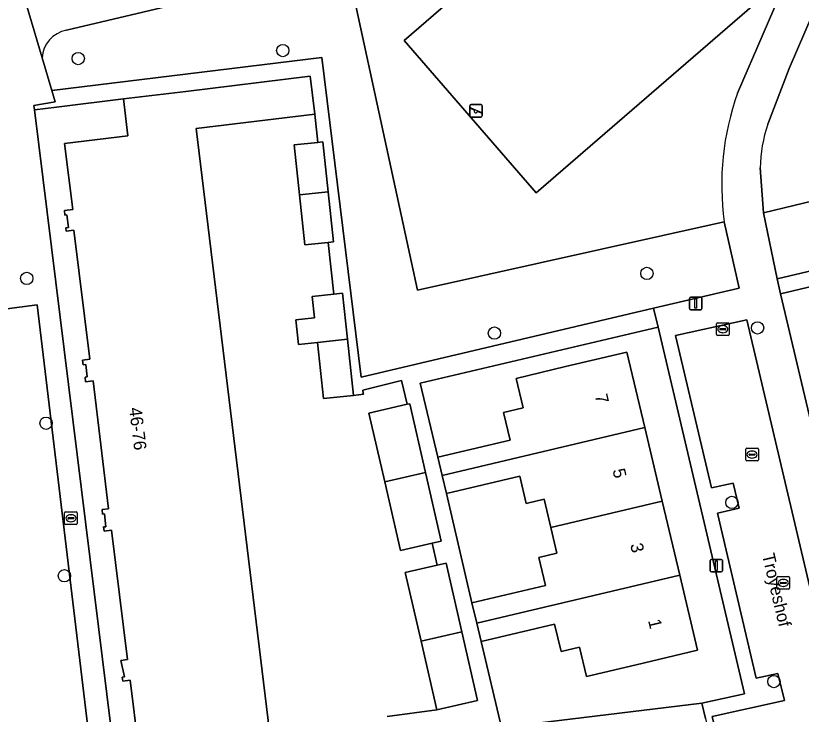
# Model space of a CAD drawing. Extents: x 158472 to 159562, y 388525 to 389606.
# Drawn here: x 159109.3 to 159171.7, y 388577.2 to 388632.6 of the extents above; entities that cross this region are included whole.
import ezdxf

# ---------------------------------------------------------------- set-up
doc = ezdxf.new("R2010")
doc.units = 0
for name, color, linetype in [('IMGEO_Boom', 7, 'Continuous'), ('IMGEO_Brandkraan', 7, 'Continuous'), ('IMGEO_Erf', 7, 'Continuous'), ('IMGEO_Groenvoorziening', 7, 'Continuous'), ('IMGEO_Kolk', 7, 'Continuous'), ('IMGEO_Lichtmast', 7, 'Continuous'), ('IMGEO_Openbare_ruimte_label', 7, 'Continuous'), ('IMGEO_Pand', 7, 'Continuous'), ('IMGEO_Pand_nummerreeks', 7, 'Continuous'), ('IMGEO_Parkeervlak_open', 7, 'Continuous'), ('IMGEO_Rijbaan_lokaal_open', 7, 'Continuous'), ('IMGEO_Speelvoorziening', 7, 'Continuous'), ('IMGEO_Voetpad_halfverhard', 7, 'Continuous'), ('IMGEO_Voetpad_open', 7, 'Continuous')]:
    doc.layers.add(name, color=color, linetype=linetype)

msp = doc.modelspace()

# ---------------------------------------------------------------- linework, layer by layer
at = {"layer": 'IMGEO_Boom'}
for centre in [(159130.539, 388629.869), (159114.302, 388629.233), (159110.215, 388611.78), (159159.448, 388612.176), (159147.337, 388607.433), (159168.228, 388607.851), (159111.746, 388600.281), (159166.197, 388593.989), (159113.201, 388588.168), (159169.525, 388579.773)]:
    msp.add_circle(centre, 0.489, dxfattribs=at)
at = {"layer": 'IMGEO_Brandkraan'}
for p, q in [((159113.225, 388592.313), (159113.225, 388593.165)), ((159113.3, 388593.239), (159114.152, 388593.239)), ((159113.713, 388593.019), (159113.738, 388593.019)), ((159114.226, 388593.165), (159114.226, 388592.313)), ((159113.484, 388592.733), (159113.484, 388592.745)), ((159113.922, 388592.696), (159113.524, 388592.696)), ((159113.527, 388592.782), (159113.925, 388592.782)), ((159113.736, 388592.459), (159113.711, 388592.459)), ((159113.968, 388592.745), (159113.968, 388592.733)), ((159114.152, 388592.239), (159113.3, 388592.239))]:
    msp.add_line(p, q, dxfattribs=at)
for points in [[(159113.225, 388592.313), (159113.225, 388593.165)], [(159113.3, 388593.239), (159114.152, 388593.239)], [(159114.226, 388593.165), (159114.226, 388592.313)], [(159114.152, 388592.239), (159113.3, 388592.239)]]:
    msp.add_lwpolyline(points, dxfattribs=at)
for centre, radius, start, end in [((159113.302, 388593.163), 0.0765, 91.55205, 178.44795), ((159113.302, 388593.163), 0.0765, 91.55205, 178.44795), ((159114.15, 388593.163), 0.0765, 1.55205, 88.44795), ((159114.15, 388593.163), 0.0765, 1.55205, 88.44795), ((159113.302, 388592.315), 0.0765, 181.55205, 268.44795), ((159113.302, 388592.315), 0.0765, 181.55205, 268.44795), ((159113.524, 388592.742), 0.0403, 85.87752, 175.75265), ((159113.521, 388592.732), 0.0366, 178.93798, 274.71019), ((159113.925, 388592.739), 0.043, 264.86636, 352.45326), ((159113.929, 388592.744), 0.0386, 1.73085, 96.63898), ((159114.15, 388592.315), 0.0765, 271.55205, 358.44795), ((159114.15, 388592.315), 0.0765, 271.55205, 358.44795)]:
    msp.add_arc(centre, radius, start, end, dxfattribs=at)
for centre, major_axis, ratio, start_param, end_param in [((159113.712, 388592.739), (-0.387, 0.002), 0.722429, 4.712389, 7.853982), ((159113.737, 388592.739), (-0.39, 0.002), 0.717154, 1.570796, 4.712389)]:
    msp.add_ellipse(centre, major_axis=major_axis, ratio=ratio, start_param=start_param, end_param=end_param, dxfattribs=at)
at = {"layer": 'IMGEO_Erf'}
for points in [[(159119.076, 388574.547), (159118.428, 388579.873), (159117.831, 388579.8), (159117.792, 388580.117), (159117.971, 388580.139), (159117.698, 388581.449), (159118.202, 388581.51), (159116.953, 388591.777), (159116.356, 388591.704), (159116.315, 388592.041), (159116.501, 388592.063), (159116.376, 388593.088), (159116.237, 388593.071), (159116.195, 388593.417), (159116.717, 388593.481), (159115.481, 388603.636), (159114.886, 388603.564), (159114.841, 388603.939), (159115.016, 388603.96), (159114.896, 388604.947), (159114.69, 388604.922), (159114.644, 388605.295), (159115.211, 388605.364), (159113.966, 388615.594), (159113.355, 388615.52), (159113.324, 388615.781), (159113.532, 388615.807), (159113.408, 388616.824), (159113.246, 388616.804), (159113.202, 388617.169), (159113.863, 388617.249), (159113.226, 388622.491), (159118.243, 388623.101), (159117.888, 388626.023), (159112.591, 388625.367), (159110.83, 388625.149), (159118.272, 388565.079)], [(159138.819, 388577.008), (159142.766, 388577.513), (159141.515, 388582.965), (159140.265, 388588.417), (159142.801, 388588.999), (159142.398, 388590.757), (159139.881, 388590.18), (159138.63, 388595.633), (159137.38, 388601.085), (159140.415, 388601.781), (159139.955, 388603.663), (159136.893, 388602.913), (159136.922, 388602.677), (159136.935, 388602.577), (159136.145, 388602.493), (159133.766, 388602.239), (159133.291, 388606.688), (159131.795, 388606.528), (159131.587, 388608.481), (159133.048, 388608.638), (159132.867, 388610.339), (159134.589, 388610.523), (159134.156, 388614.64), (159132.29, 388614.444), (159131.874, 388618.412), (159131.457, 388622.381), (159133.316, 388622.576), (159133.082, 388624.813), (159123.66, 388623.667), (159129.482, 388575.813)]]:
    msp.add_lwpolyline(points, dxfattribs=at)
for points in [[(159203.683, 388600.277), (159202.841, 388604.12), (159204.95, 388604.582), (159204.39, 388607.136), (159202.213, 388606.645), (159201.273, 388610.823), (159200.428, 388614.575), (159202.693, 388615.085), (159201.971, 388618.129), (159170.055, 388610.56), (159177.021, 388581.185), (159177.94, 388581.388), (159177.865, 388581.835), (159208.71, 388589.15), (159208.535, 388589.892), (159206.267, 388589.397), (159205.392, 388593.406), (159207.506, 388593.867), (159206.913, 388596.581), (159204.603, 388596.075)], [(159160.33, 388607.901), (159141.459, 388603.456), (159142.851, 388597.573), (159148.578, 388598.928), (159148.055, 388601.14), (159149.616, 388601.51), (159149.064, 388603.843), (159152.996, 388604.774), (159157.861, 388605.925), (159159.276, 388599.948), (159160.663, 388594.088), (159162.05, 388588.227), (159163.465, 388582.249), (159158.6, 388581.098), (159154.66, 388580.165), (159154.105, 388582.507), (159152.632, 388582.158), (159152.12, 388584.32), (159146.284, 388582.939), (159147.9, 388576.12), (159163.812, 388578.056), (159167.183, 388578.802)], [(159151.825, 388591.995), (159151.292, 388594.247), (159149.865, 388593.909), (159149.351, 388596.08), (159143.53, 388594.702), (159145.555, 388586.018), (159151.4, 388587.401), (159150.873, 388589.628), (159152.305, 388589.967)]]:
    msp.add_lwpolyline(points, close=True, dxfattribs=at)
at = {"layer": 'IMGEO_Groenvoorziening'}
for points in [[(159168.435, 388620.55), (159168.696, 388616.985), (159195.192, 388623.391), (159195.688, 388623.56), (159196.139, 388623.829), (159196.524, 388624.186), (159196.826, 388624.615), (159197.032, 388625.097), (159197.134, 388625.611), (159197.042, 388626.545), (159194.87, 388640.508), (159199.815, 388642.509), (159199.819, 388643.8), (159199.82, 388643.968), (159199.978, 388645.419), (159200.286, 388646.845), (159200.742, 388648.231), (159201.34, 388649.562), (159202.074, 388650.824), (159202.936, 388652.001), (159204.476, 388653.608), (159199.027, 388656.284)], [(159180.948, 388651.854), (159179.641, 388647.749), (159173.233, 388634.233), (159170.745, 388628.434), (159169.045, 388624.022)], [(159166.638, 388626.486), (159170.704, 388635.942), (159150.658, 388618.573), (159140.181, 388630.666), (159159.958, 388647.801), (159159.105, 388647.584)], [(159154.607, 388646.068), (159139.977, 388638.944), (159135.584, 388636.984), (159141.242, 388610.851), (159165.584, 388616.269)], [(159111.437, 388629.297), (159112.201, 388626.693), (159133.628, 388629.312), (159136.768, 388603.925), (159159.973, 388609.415), (159166.772, 388611.015), (159165.584, 388616.269), (159141.242, 388610.851), (159135.584, 388636.984), (159131.998, 388635.896), (159113.367, 388631.474)]]:
    msp.add_lwpolyline(points, dxfattribs=at)
for points in [[(159170.704, 388635.942), (159170.859, 388636.301), (159171.591, 388637.842), (159166.913, 388643.242), (159166.92, 388643.248), (159162.422, 388648.428), (159159.958, 388647.801), (159140.181, 388630.666), (159150.658, 388618.573)], [(159169.776, 388611.735), (159205.64, 388620.22), (159200.073, 388643.862), (159199.819, 388643.8), (159199.815, 388642.509), (159194.87, 388640.508), (159197.042, 388626.545), (159197.134, 388625.611), (159197.032, 388625.097), (159196.826, 388624.615), (159196.524, 388624.186), (159196.139, 388623.829), (159195.688, 388623.56), (159195.192, 388623.391), (159168.696, 388616.985)]]:
    msp.add_lwpolyline(points, close=True, dxfattribs=at)
for centre, radius, start, end in [((159113.767, 388629.175), 2.333, 99.87193, 177.01146), ((159187.09, 388619.213), 21.706, 160.42443, 187.79582), ((159179.912, 388620.323), 11.479, 161.20252, 178.86814)]:
    msp.add_arc(centre, radius, start, end, dxfattribs=at)
at = {"layer": 'IMGEO_Kolk'}
for p, q in [((159164.971, 388607.321), (159164.971, 388608.173)), ((159165.046, 388608.247), (159165.898, 388608.247)), ((159165.459, 388608.027), (159165.484, 388608.027)), ((159165.972, 388608.173), (159165.972, 388607.321)), ((159165.23, 388607.741), (159165.23, 388607.753)), ((159165.668, 388607.704), (159165.27, 388607.704)), ((159165.273, 388607.79), (159165.671, 388607.79)), ((159165.482, 388607.467), (159165.457, 388607.467)), ((159165.714, 388607.753), (159165.714, 388607.741)), ((159165.898, 388607.247), (159165.046, 388607.247)), ((159167.29, 388597.366), (159167.29, 388598.218)), ((159167.365, 388598.292), (159168.217, 388598.292)), ((159167.778, 388598.072), (159167.803, 388598.072)), ((159168.291, 388598.218), (159168.291, 388597.366)), ((159168.217, 388597.292), (159167.365, 388597.292)), ((159167.549, 388597.786), (159167.549, 388597.798)), ((159167.987, 388597.749), (159167.589, 388597.749)), ((159167.592, 388597.835), (159167.99, 388597.835)), ((159167.801, 388597.512), (159167.776, 388597.512)), ((159168.033, 388597.798), (159168.033, 388597.786)), ((159169.771, 388587.178), (159169.771, 388588.03)), ((159169.846, 388588.104), (159170.698, 388588.104)), ((159170.772, 388588.03), (159170.772, 388587.178)), ((159170.03, 388587.598), (159170.03, 388587.61)), ((159170.468, 388587.561), (159170.07, 388587.561)), ((159170.073, 388587.647), (159170.471, 388587.647)), ((159170.282, 388587.324), (159170.257, 388587.324)), ((159170.259, 388587.884), (159170.284, 388587.884)), ((159170.514, 388587.61), (159170.514, 388587.598)), ((159170.698, 388587.104), (159169.846, 388587.104))]:
    msp.add_line(p, q, dxfattribs=at)
for points in [[(159164.971, 388607.321), (159164.971, 388608.173)], [(159165.046, 388608.247), (159165.898, 388608.247)], [(159165.972, 388608.173), (159165.972, 388607.321)], [(159165.898, 388607.247), (159165.046, 388607.247)], [(159167.29, 388597.366), (159167.29, 388598.218)], [(159167.365, 388598.292), (159168.217, 388598.292)], [(159168.291, 388598.218), (159168.291, 388597.366)], [(159168.217, 388597.292), (159167.365, 388597.292)], [(159169.771, 388587.178), (159169.771, 388588.03)], [(159169.846, 388588.104), (159170.698, 388588.104)], [(159170.772, 388588.03), (159170.772, 388587.178)], [(159170.698, 388587.104), (159169.846, 388587.104)]]:
    msp.add_lwpolyline(points, dxfattribs=at)
for centre, radius, start, end in [((159165.048, 388608.171), 0.0765, 91.55205, 178.44795), ((159165.048, 388608.171), 0.0765, 91.55205, 178.44795), ((159165.896, 388608.171), 0.0765, 1.55205, 88.44795), ((159165.896, 388608.171), 0.0765, 1.55205, 88.44795), ((159165.048, 388607.323), 0.0765, 181.55205, 268.44795), ((159165.048, 388607.323), 0.0765, 181.55205, 268.44795), ((159165.27, 388607.75), 0.0403, 85.87752, 175.75265), ((159165.267, 388607.74), 0.0366, 178.93798, 274.71019), ((159165.671, 388607.747), 0.043, 264.86636, 352.45326), ((159165.675, 388607.752), 0.0386, 1.73085, 96.63898), ((159165.896, 388607.323), 0.0765, 271.55205, 358.44795), ((159165.896, 388607.323), 0.0765, 271.55205, 358.44795), ((159167.367, 388598.216), 0.0765, 91.55205, 178.44795), ((159167.367, 388598.216), 0.0765, 91.55205, 178.44795), ((159168.215, 388598.216), 0.0765, 1.55205, 88.44795), ((159168.215, 388598.216), 0.0765, 1.55205, 88.44795), ((159167.367, 388597.368), 0.0765, 181.55205, 268.44795), ((159167.367, 388597.368), 0.0765, 181.55205, 268.44795), ((159167.589, 388597.795), 0.0403, 85.87752, 175.75265), ((159167.586, 388597.785), 0.0366, 178.93798, 274.71019), ((159167.99, 388597.792), 0.043, 264.86636, 352.45326), ((159167.994, 388597.797), 0.0386, 1.73085, 96.63898), ((159168.215, 388597.368), 0.0765, 271.55205, 358.44795), ((159168.215, 388597.368), 0.0765, 271.55205, 358.44795), ((159169.848, 388588.028), 0.0765, 91.55205, 178.44795), ((159169.848, 388588.028), 0.0765, 91.55205, 178.44795), ((159170.696, 388588.028), 0.0765, 1.55205, 88.44795), ((159170.696, 388588.028), 0.0765, 1.55205, 88.44795), ((159170.07, 388587.607), 0.0403, 85.87752, 175.75265), ((159170.067, 388587.597), 0.0366, 178.93798, 274.71019), ((159170.471, 388587.604), 0.043, 264.86636, 352.45326), ((159170.475, 388587.609), 0.0386, 1.73085, 96.63898), ((159169.848, 388587.18), 0.0765, 181.55205, 268.44795), ((159169.848, 388587.18), 0.0765, 181.55205, 268.44795), ((159170.696, 388587.18), 0.0765, 271.55205, 358.44795), ((159170.696, 388587.18), 0.0765, 271.55205, 358.44795)]:
    msp.add_arc(centre, radius, start, end, dxfattribs=at)
for centre, major_axis, ratio, start_param, end_param in [((159165.458, 388607.747), (-0.387, 0.002), 0.722429, 4.712389, 7.853982), ((159165.483, 388607.747), (-0.39, 0.002), 0.717154, 1.570796, 4.712389), ((159167.777, 388597.792), (-0.387, 0.002), 0.722429, 4.712389, 7.853982), ((159167.802, 388597.792), (-0.39, 0.002), 0.717154, 1.570796, 4.712389), ((159170.258, 388587.604), (-0.387, 0.002), 0.722429, 4.712389, 7.853982), ((159170.283, 388587.604), (-0.39, 0.002), 0.717154, 1.570796, 4.712389)]:
    msp.add_ellipse(centre, major_axis=major_axis, ratio=ratio, start_param=start_param, end_param=end_param, dxfattribs=at)
at = {"layer": 'IMGEO_Lichtmast'}
for p, q in [((159162.824, 388609.386), (159162.824, 388610.186)), ((159162.824, 388610.186), (159162.824, 388609.386)), ((159162.924, 388610.286), (159163.714, 388610.286)), ((159163.714, 388610.286), (159162.924, 388610.286)), ((159163.814, 388610.186), (159163.814, 388609.386)), ((159163.814, 388609.386), (159163.814, 388610.186)), ((159163.714, 388609.286), (159162.924, 388609.286)), ((159162.924, 388609.286), (159163.714, 388609.286)), ((159164.463, 388588.573), (159164.463, 388589.373)), ((159164.463, 388589.373), (159164.463, 388588.573)), ((159164.563, 388589.473), (159165.353, 388589.473)), ((159165.353, 388589.473), (159164.563, 388589.473)), ((159165.453, 388589.373), (159165.453, 388588.573)), ((159165.453, 388588.573), (159165.453, 388589.373)), ((159165.353, 388588.473), (159164.563, 388588.473)), ((159164.563, 388588.473), (159165.353, 388588.473))]:
    msp.add_line(p, q, dxfattribs=at)
for points in [[(159163.244, 388610.161), (159163.394, 388610.161), (159163.394, 388609.411), (159163.244, 388609.411), (159163.244, 388610.161)], [(159164.883, 388589.348), (159165.033, 388589.348), (159165.033, 388588.598), (159164.883, 388588.598), (159164.883, 388589.348)]]:
    msp.add_lwpolyline(points, dxfattribs=at)
for centre, start, end in [((159162.924, 388610.186), 90, 180), ((159162.924, 388610.186), 90, 180), ((159163.714, 388610.186), 0, 90), ((159163.714, 388610.186), 360, 90), ((159162.924, 388609.386), 180, 270), ((159162.924, 388609.386), 180, 270), ((159163.714, 388609.386), 270, 0), ((159163.714, 388609.386), 270, 0), ((159164.563, 388589.373), 90, 180), ((159164.563, 388589.373), 90, 180), ((159165.353, 388589.373), 0, 90), ((159165.353, 388589.373), 360, 90), ((159164.563, 388588.573), 180, 270), ((159164.563, 388588.573), 180, 270), ((159165.353, 388588.573), 270, 0), ((159165.353, 388588.573), 270, 0)]:
    msp.add_arc(centre, 0.1, start, end, dxfattribs=at)
at = {"layer": 'IMGEO_Pand'}
msp.add_lwpolyline([(159129.482, 388575.813), (159123.66, 388623.667), (159133.082, 388624.813), (159132.715, 388627.827), (159122.852, 388626.627), (159117.888, 388626.023), (159118.243, 388623.101), (159113.226, 388622.491), (159113.863, 388617.249), (159113.202, 388617.169), (159113.246, 388616.804), (159113.408, 388616.824), (159113.532, 388615.807), (159113.324, 388615.781), (159113.355, 388615.52), (159113.966, 388615.594), (159115.211, 388605.364), (159114.644, 388605.295), (159114.69, 388604.922), (159114.896, 388604.947), (159115.016, 388603.96), (159114.841, 388603.939), (159114.886, 388603.564), (159115.481, 388603.636), (159116.717, 388593.481), (159116.195, 388593.417), (159116.237, 388593.071), (159116.376, 388593.088), (159116.501, 388592.063), (159116.315, 388592.041), (159116.356, 388591.704), (159116.953, 388591.777), (159118.202, 388581.51), (159117.698, 388581.449), (159117.971, 388580.139), (159117.792, 388580.117), (159117.831, 388579.8), (159118.428, 388579.873), (159119.076, 388574.547)], dxfattribs=at)
for points in [[(159133.72, 388622.618), (159133.316, 388622.576), (159131.457, 388622.381), (159131.874, 388618.412), (159134.137, 388618.65)], [(159134.137, 388618.65), (159131.874, 388618.412), (159132.29, 388614.444), (159134.156, 388614.64), (159134.554, 388614.682)], [(159135.279, 388610.597), (159134.589, 388610.523), (159132.867, 388610.339), (159133.048, 388608.638), (159131.587, 388608.481), (159131.795, 388606.528), (159133.291, 388606.688), (159135.67, 388606.942)], [(159135.67, 388606.942), (159133.291, 388606.688), (159133.766, 388602.239), (159136.145, 388602.493)], [(159143.19, 388596.14), (159159.276, 388599.948), (159157.861, 388605.925), (159152.996, 388604.774), (159149.064, 388603.843), (159149.616, 388601.51), (159148.055, 388601.14), (159148.578, 388598.928), (159142.851, 388597.573)], [(159140.615, 388601.827), (159140.415, 388601.781), (159137.38, 388601.085), (159138.63, 388595.633), (159141.865, 388596.375)], [(159151.825, 388591.995), (159160.663, 388594.088), (159159.276, 388599.948), (159143.19, 388596.14), (159143.53, 388594.702), (159149.351, 388596.08), (159149.865, 388593.909), (159151.292, 388594.247)], [(159141.865, 388596.375), (159138.63, 388595.633), (159139.881, 388590.18), (159142.398, 388590.757), (159143.116, 388590.922)], [(159151.825, 388591.995), (159152.305, 388589.967), (159150.873, 388589.628), (159151.4, 388587.401), (159145.555, 388586.018), (159145.935, 388584.412), (159162.05, 388588.227), (159160.663, 388594.088)], [(159143.499, 388589.159), (159142.801, 388588.999), (159140.265, 388588.417), (159141.515, 388582.965), (159144.75, 388583.707)], [(159162.05, 388588.227), (159145.935, 388584.412), (159146.284, 388582.939), (159152.12, 388584.32), (159152.632, 388582.158), (159154.105, 388582.507), (159154.66, 388580.165), (159158.6, 388581.098), (159163.465, 388582.249)], [(159144.75, 388583.707), (159141.515, 388582.965), (159142.766, 388577.513), (159146, 388578.255)]]:
    msp.add_lwpolyline(points, close=True, dxfattribs=at)
at = {"layer": 'IMGEO_Parkeervlak_open'}
msp.add_lwpolyline([(159111.928, 388564.306), (159116.425, 388564.9), (159111.05, 388609.675), (159106.403, 388609.061)], dxfattribs=at)
at = {"layer": 'IMGEO_Rijbaan_lokaal_open'}
msp.add_lwpolyline([(159167.373, 388608.491), (159161.72, 388607.241), (159164.57, 388595.141), (159166.293, 388595.522), (159166.762, 388593.532), (159165.038, 388593.151), (159168.127, 388580.036), (159169.851, 388580.417), (159170.357, 388578.269), (159164.637, 388577.004), (159169.077, 388558.152), (159169.142, 388557.878), (159173.898, 388558.93), (159173.799, 388559.349), (159179.702, 388560.654), (159175.232, 388579.635), (159174.222, 388579.412)], close=True, dxfattribs=at)
at = {"layer": 'IMGEO_Speelvoorziening'}
for p, q in [((159145.39, 388624.69), (159145.39, 388625.49)), ((159145.39, 388625.49), (159145.39, 388624.69)), ((159145.49, 388625.59), (159146.28, 388625.59)), ((159146.28, 388625.59), (159145.49, 388625.59)), ((159146.38, 388625.49), (159146.38, 388624.69)), ((159146.38, 388624.69), (159146.38, 388625.49)), ((159145.773, 388625.118), (159145.434, 388625.255)), ((159145.459, 388625.315), (159146.335, 388624.962)), ((159146.311, 388624.902), (159145.971, 388625.039)), ((159146.28, 388624.59), (159145.49, 388624.59)), ((159145.49, 388624.59), (159146.28, 388624.59))]:
    msp.add_line(p, q, dxfattribs=at)
for centre, radius, start, end in [((159145.49, 388625.49), 0.1, 90, 180), ((159145.49, 388625.49), 0.1, 90, 180), ((159146.28, 388625.49), 0.1, 0, 90), ((159146.28, 388625.49), 0.1, 360, 90), ((159145.447, 388625.285), 0.0327, 68.07798, 248.07798), ((159145.852, 388625.028), 0.12, 130.99278, 5.16318), ((159146.323, 388624.932), 0.0327, 248.07798, 68.07798), ((159145.49, 388624.69), 0.1, 180, 270), ((159145.49, 388624.69), 0.1, 180, 270), ((159146.28, 388624.69), 0.1, 270, 0), ((159146.28, 388624.69), 0.1, 270, 0)]:
    msp.add_arc(centre, radius, start, end, dxfattribs=at)
at = {"layer": 'IMGEO_Voetpad_halfverhard'}
for points in [[(159113.367, 388631.474), (159131.998, 388635.896), (159135.584, 388636.984), (159139.977, 388638.944), (159154.607, 388646.068)], [(159109.961, 388634.324), (159111.437, 388629.297)]]:
    msp.add_lwpolyline(points, dxfattribs=at)
msp.add_arc((159113.767, 388629.175), 2.333, 99.87193, 177.01146, dxfattribs=at)
at = {"layer": 'IMGEO_Voetpad_open'}
for points in [[(159118.272, 388565.079), (159110.83, 388625.149), (159110.787, 388625.495), (159112.466, 388625.791), (159112.201, 388626.693), (159111.437, 388629.297), (159109.961, 388634.324), (159109.117, 388637.198), (159108.722, 388638.457), (159094.487, 388683.875)], [(159170.745, 388628.434), (159173.233, 388634.233), (159179.641, 388647.749), (159180.948, 388651.854), (159181.271, 388654.162), (159181.069, 388654.991), (159179.529, 388659.364), (159179.03, 388660.707), (159178.36, 388662.511), (159175.414, 388661.417), (159178.144, 388654.261), (159178.268, 388653.632), (159178.178, 388652.925), (159177.412, 388650.576), (159176.863, 388648.953), (159171.591, 388637.842), (159170.859, 388636.301), (159170.704, 388635.942), (159166.638, 388626.486)], [(159164.088, 388576.829), (159163.812, 388578.056), (159147.9, 388576.12), (159146.284, 388582.939), (159145.935, 388584.412), (159145.555, 388586.018), (159143.53, 388594.702), (159143.19, 388596.14), (159142.851, 388597.573), (159141.459, 388603.456), (159160.33, 388607.901), (159159.973, 388609.415), (159136.768, 388603.925), (159133.628, 388629.312), (159112.201, 388626.693), (159112.466, 388625.791), (159110.787, 388625.495), (159110.83, 388625.149), (159112.591, 388625.367), (159117.888, 388626.023), (159122.852, 388626.627), (159132.715, 388627.827), (159133.082, 388624.813), (159133.316, 388622.576), (159133.72, 388622.618), (159134.137, 388618.65), (159134.554, 388614.682), (159134.156, 388614.64), (159134.589, 388610.523), (159135.279, 388610.597), (159135.67, 388606.942), (159136.145, 388602.493), (159136.935, 388602.577), (159136.922, 388602.677), (159136.893, 388602.913), (159139.955, 388603.663), (159140.415, 388601.781), (159140.615, 388601.827), (159141.865, 388596.375), (159143.116, 388590.922), (159142.398, 388590.757), (159142.801, 388588.999), (159143.499, 388589.159), (159144.75, 388583.707), (159146, 388578.255), (159142.766, 388577.513), (159138.819, 388577.008)], [(159169.045, 388624.022), (159170.745, 388628.434)], [(159177.021, 388581.185), (159170.055, 388610.56), (159169.776, 388611.735), (159168.696, 388616.985), (159168.435, 388620.55)], [(159205.64, 388620.22), (159169.776, 388611.735), (159170.055, 388610.56), (159201.971, 388618.129)], [(159165.584, 388616.269), (159166.772, 388611.015), (159159.973, 388609.415), (159160.33, 388607.901), (159167.183, 388578.802), (159163.812, 388578.056), (159164.088, 388576.829), (159168.333, 388557.977), (159169.077, 388558.152), (159164.637, 388577.004), (159170.357, 388578.269), (159169.851, 388580.417), (159168.127, 388580.036), (159165.038, 388593.151), (159166.762, 388593.532), (159166.293, 388595.522), (159164.57, 388595.141), (159161.72, 388607.241), (159167.373, 388608.491), (159174.222, 388579.412)], [(159106.403, 388609.061), (159111.05, 388609.675), (159116.425, 388564.9), (159111.928, 388564.306)]]:
    msp.add_lwpolyline(points, dxfattribs=at)
for centre, radius, start, end in [((159187.09, 388619.213), 21.706, 160.42443, 187.79582), ((159179.912, 388620.323), 11.479, 161.20252, 178.86814)]:
    msp.add_arc(centre, radius, start, end, dxfattribs=at)

# ---------------------------------------------------------------- texts
at = {"layer": 'IMGEO_Openbare_ruimte_label'}
msp.add_text('Troyeshof', height=1, rotation=283.2438, dxfattribs=at).set_placement((159168.58, 388589.829))
at = {"layer": 'IMGEO_Pand_nummerreeks'}
for s, rotation, p in [('7', 283.31657, (159155.306, 388602.478)), ('46-76', 276.93506, (159118.339, 388601.482)), ('5', 283.31657, (159156.707, 388596.559)), ('3', 283.31657, (159158.108, 388590.64)), ('1', 283.31657, (159159.535, 388584.611))]:
    msp.add_text(s, height=1, rotation=rotation, dxfattribs=at).set_placement(p)

doc.saveas('drawing.dxf')
